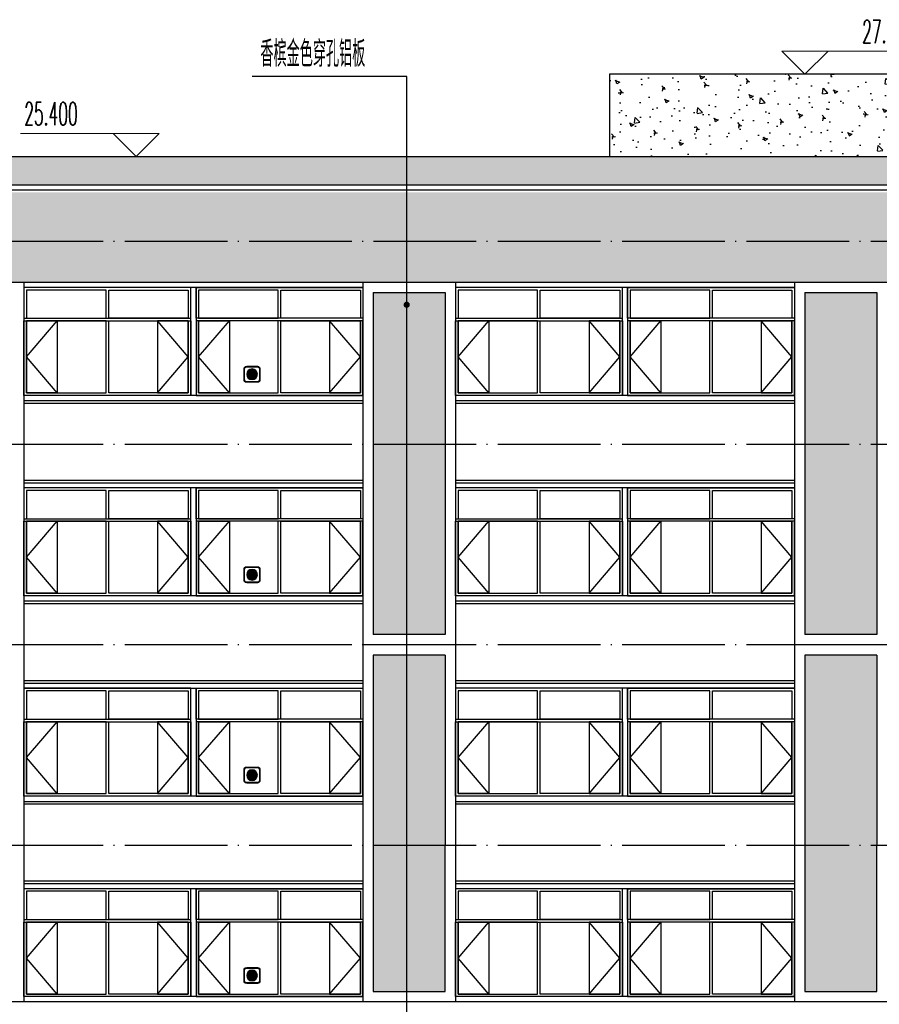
# Model space of a CAD drawing. Extents: x 1779708 to 7299578, y -1121471 to 88434.
# Tile 515 of 656: x 5139666 to 5156398, y -996658 to -977497. Entities that reach past the tile are written whole.
import ezdxf

# ---------------------------------------------------------------- set-up
doc = ezdxf.new("R2010")
doc.units = 0
doc.header["$LTSCALE"] = 1000
doc.header["$MEASUREMENT"] = 0
doc.linetypes.add('DOTE', pattern=[2.42, 2, -0.2, 0.02, -0.2])
doc.layers.get('0').update_dxf_attribs({"linetype": 'CONTINUOUS'})
doc.layers.add('DIM_ELEV', color=3, linetype='CONTINUOUS', lineweight=13)
for name, color, linetype in [('DIM_LEAD', 3, 'CONTINUOUS'), ('DOTE', 1, 'DOTE'), ('PUB_TEXT', 7, 'CONTINUOUS'), ('WINDOW', 2, 'CONTINUOUS'), ('建筑', 31, 'CONTINUOUS'), ('立面中线', 140, 'CONTINUOUS'), ('立面填充图例白', 7, 'CONTINUOUS'), ('立面粗线', 30, 'CONTINUOUS'), ('立面细线', 114, 'CONTINUOUS')]:
    doc.layers.add(name, color=color, linetype=linetype)
doc.styles.add('_TCH_DIM', font='SIMPLEX.shx', dxfattribs={"width": 0.7, "bigfont": 'GBCBIG.shx'})
pattern_1 = [(130, (10336495.1, -59205), (-819.83101, -71.725885), [85.725, -942.975]), (185, (10336495.1, -59205), (158.59272, 859.75489), [68.58, -754.38]), (79.549, (10336426.76, -59211), (-661.24126, 788.0251), [72.855, -801.405]), (133.8158, (10336495.1, -58976.4), (-1219.85568, -189.19048), [128.5875, -1414.4625]), (83.3644, (10336393.4, -58992.2), (-1068.31906, 1113.415), [109.2825, -1202.1075]), (188.816, (10336495.1, -58976.4), (-1068.32073, 1113.41303), [102.87, -1131.57]), (159, (10336380.8, -59033.6), (-682.26696, -460.19483), [85.725, -942.975]), (214, (10336380.8, -59033.6), (-278.10913, 828.84585), [68.58, -754.38]), (108.5486, (10336323.9, -59071.9), (-960.37421, 368.65286), [72.855, -801.405]), (142.5, (10336495.08, -59205.02), (-13.898715, 380.497675), [0, -745.236, 0, -765.81, 0, -757.2375]), (172.5, (10336495.08, -59205), (-300.68848, 450.812587), [0, -436.626, 0, -728.091, 0, -288.6075]), (212.5, (10336749.97, -59205.02), (-610.157678, -25.779348), [0, -285.75, 0, -891.54, 0, -1183.005]), (222.5, (10336864.27, -59205), (-666.581316, 114.41921), [0, -371.475, 0, -592.074, 0, -840.105])]

# ---------------------------------------------------------------- blocks, each defined once
blk = doc.blocks.new('b112')
at = {"layer": '建筑'}
h = blk.add_hatch(color=1, dxfattribs=at)
h.dxf.hatch_style = 1
edge = h.paths.add_edge_path()
edge.add_arc((2930760, 155416), 100, 0, 360)
for points in [[(2930660, 155266), (2930860, 155266, 0.414214), (2930910, 155316), (2930910, 155516, 0.414214), (2930860, 155566), (2930660, 155566, 0.414214), (2930610, 155516), (2930610, 155316, 0.414214)], [(2930660, 155276), (2930860, 155276, 0.414214), (2930900, 155316), (2930900, 155516, 0.414214), (2930860, 155556), (2930660, 155556, 0.414214), (2930620, 155516), (2930620, 155316, 0.414214)]]:
    blk.add_lwpolyline(points, format="xyb", close=True, dxfattribs=at)
at = {"layer": '建筑', "color": 1}
blk.add_circle((2930760, 155416), 100, dxfattribs=at)

msp = doc.modelspace()

# ---------------------------------------------------------------- hatches: boundary and pattern name
at = {"layer": '立面填充图例白'}
h = msp.add_hatch(dxfattribs=at)
h.set_pattern_fill('AR-CONC', color=0, scale=450, style=0)
h.set_pattern_definition(pattern_1)
h.paths.add_polyline_path([(5131147.5, -980158.3), (5164047.5, -980158.3), (5164047.5, -980708.3), (5131147.5, -980708.3)])
h = msp.add_hatch(dxfattribs=at)
h.set_pattern_fill('AR-CONC', color=0, scale=450, style=0)
h.set_pattern_definition(pattern_1)
h.paths.add_polyline_path([(5129847.5, -980858.3), (5168247.5, -980858.3), (5172447.5, -980858.3), (5172447.5, -982608.3), (5129847.5, -982608.3)])
at = {"layer": '立面细线'}
h = msp.add_hatch(dxfattribs=at)
h.set_pattern_fill('AR-CONC', color=256, scale=450, style=0)
h.set_pattern_definition(pattern_1)
h.paths.add_polyline_path([(5151147.5, -978558.3), (5158277.5, -978558.3), (5158277.5, -980158.3), (5151147.5, -980158.3)])
h = msp.add_hatch(dxfattribs=at)
h.set_pattern_fill('圆形花纹', color=256, scale=100, style=0)
h.set_pattern_definition([(180, (10499215.57, -59130.02), (-300, 150), [12, -288]), (90, (10499284.57, -59061.02), (150, 300), [12, -288]), (135, (10499266.57, -59007.02), (-2e-14, 299.9999995), [12.727922, -411.53614]), (135, (10499161.57, -59112.02), (-2e-14, 299.9999995), [12.727922, -411.53614]), (45, (10499257.57, -59112.02), (299.9999995, 2e-14), [12.727922, -411.53614]), (45, (10499152.57, -59007.02), (299.9999995, 2e-14), [12.727922, -411.53614]), (143.1301023, (10499257.57, -58998.02), (-300, 300), [15, -1485]), (143.1301023, (10499173.57, -59121.02), (-300, 300), [15, -1485]), (126.8698976, (10499152.57, -59103.02), (300, -300), [15, -1485]), (126.8698976, (10499275.57, -59019.02), (300, -300), [15, -1485]), (53.1301023, (10499266.57, -59103.02), (300, 300), [15, -1485]), (53.1301023, (10499143.57, -59019.02), (300, 300), [15, -1485]), (36.8698977, (10499161.57, -58998.02), (300, 300), [15, -1485]), (36.8698977, (10499245.57, -59121.02), (300, 300), [15, -1485]), (168.6900675, (10499203.57, -59130.02), (-299.9999992, 4e-07), [15.297058, -1514.4087]), (168.6900675, (10499230.57, -58983.02), (-299.9999992, 4e-07), [15.297058, -1514.4087]), (101.3099325, (10499284.57, -59049.02), (-4e-07, 299.9999992), [15.297058, -1514.4087]), (101.3099325, (10499137.57, -59076.02), (-4e-07, 299.9999992), [15.297058, -1514.4087]), (78.6900675, (10499134.57, -59049.02), (2e-08, -299.99999724), [15.297058, -1514.4087]), (78.6900675, (10499281.57, -59076.02), (2e-08, -299.99999724), [15.297058, -1514.4087]), (11.3099325, (10499215.57, -59130.02), (299.9999992, 4e-07), [15.297058, -1514.4087]), (11.3099325, (10499188.57, -58983.02), (299.9999992, 4e-07), [15.297058, -1514.4087]), (158.1985905, (10499245.57, -58989.02), (-599.9999998, 299.99999935), [16.155494, -1599.3939]), (158.1985905, (10499188.57, -59127.02), (-599.9999998, 299.99999935), [16.155494, -1599.3939]), (111.8014095, (10499281.57, -59034.02), (299.99999675, -599.9999933), [16.155494, -1599.3939]), (111.8014095, (10499143.57, -59091.02), (299.99999675, -599.9999933), [16.155494, -1599.3939]), (68.1985905, (10499275.57, -59091.02), (299.99999935, 599.9999998), [16.155494, -1599.3939]), (68.1985905, (10499137.57, -59034.02), (299.99999935, 599.9999998), [16.155494, -1599.3939]), (21.8014095, (10499230.57, -59127.02), (600.00000017, 299.9999984), [16.155494, -1599.3939]), (21.8014095, (10499173.57, -58989.02), (600.00000017, 299.9999984), [16.155494, -1599.3939])])
h.paths.add_polyline_path([(5146547.5, -989458.3), (5147947.5, -989458.3), (5147947.5, -982808.3), (5146547.5, -982808.3)])
h.paths.add_polyline_path([(5146547.5, -996406.1), (5147947.5, -996406.1), (5147947.5, -989860.6), (5146547.5, -989860.6)])
h = msp.add_hatch(dxfattribs=at)
h.set_pattern_fill('圆形花纹', color=256, scale=100, style=0)
h.set_pattern_definition([(180, (10507615.57, -59130.02), (-300, 150), [12, -288]), (90, (10507684.57, -59061.02), (150, 300), [12, -288]), (135, (10507666.57, -59007.02), (-2e-14, 299.9999995), [12.727922, -411.53614]), (135, (10507561.57, -59112.02), (-2e-14, 299.9999995), [12.727922, -411.53614]), (45, (10507657.57, -59112.02), (299.9999995, 2e-14), [12.727922, -411.53614]), (45, (10507552.57, -59007.02), (299.9999995, 2e-14), [12.727922, -411.53614]), (143.1301023, (10507657.57, -58998.02), (-300, 300), [15, -1485]), (143.1301023, (10507573.57, -59121.02), (-300, 300), [15, -1485]), (126.8698976, (10507552.57, -59103.02), (300, -300), [15, -1485]), (126.8698976, (10507675.57, -59019.02), (300, -300), [15, -1485]), (53.1301023, (10507666.57, -59103.02), (300, 300), [15, -1485]), (53.1301023, (10507543.57, -59019.02), (300, 300), [15, -1485]), (36.8698977, (10507561.57, -58998.02), (300, 300), [15, -1485]), (36.8698977, (10507645.57, -59121.02), (300, 300), [15, -1485]), (168.6900675, (10507603.57, -59130.02), (-299.9999992, 4e-07), [15.297058, -1514.4087]), (168.6900675, (10507630.57, -58983.02), (-299.9999992, 4e-07), [15.297058, -1514.4087]), (101.3099325, (10507684.57, -59049.02), (-4e-07, 299.9999992), [15.297058, -1514.4087]), (101.3099325, (10507537.57, -59076.02), (-4e-07, 299.9999992), [15.297058, -1514.4087]), (78.6900675, (10507534.57, -59049.02), (2e-08, -299.99999724), [15.297058, -1514.4087]), (78.6900675, (10507681.57, -59076.02), (2e-08, -299.99999724), [15.297058, -1514.4087]), (11.3099325, (10507615.57, -59130.02), (299.9999992, 4e-07), [15.297058, -1514.4087]), (11.3099325, (10507588.57, -58983.02), (299.9999992, 4e-07), [15.297058, -1514.4087]), (158.1985905, (10507645.57, -58989.02), (-599.9999998, 299.99999935), [16.155494, -1599.3939]), (158.1985905, (10507588.57, -59127.02), (-599.9999998, 299.99999935), [16.155494, -1599.3939]), (111.8014095, (10507681.57, -59034.02), (299.99999675, -599.9999933), [16.155494, -1599.3939]), (111.8014095, (10507543.57, -59091.02), (299.99999675, -599.9999933), [16.155494, -1599.3939]), (68.1985905, (10507675.57, -59091.02), (299.99999935, 599.9999998), [16.155494, -1599.3939]), (68.1985905, (10507537.57, -59034.02), (299.99999935, 599.9999998), [16.155494, -1599.3939]), (21.8014095, (10507630.57, -59127.02), (600.00000017, 299.9999984), [16.155494, -1599.3939]), (21.8014095, (10507573.57, -58989.02), (600.00000017, 299.9999984), [16.155494, -1599.3939])])
h.paths.add_polyline_path([(5154947.5, -989458.3), (5156347.5, -989458.3), (5156347.5, -982808.3), (5154947.5, -982808.3)])
h.paths.add_polyline_path([(5154947.5, -996406.1), (5156347.5, -996406.1), (5156347.5, -989860.6), (5154947.5, -989860.6)])

# ---------------------------------------------------------------- linework, layer by layer
at = {"layer": 'DIM_ELEV'}
for p, q in [((5154950.8, -978558.3), (5154500.8, -978108.3)), ((5154500.8, -978108.3), (5157200.8, -978108.3)), ((5154950.8, -978558.3), (5155400.8, -978108.3)), ((5152475.8, -978558.3), (5155400.8, -978558.3)), ((5142383.5, -979708.3), (5139683.5, -979708.3)), ((5141933.5, -980158.3), (5141483.5, -979708.3)), ((5141933.5, -980158.3), (5142383.5, -979708.3)), ((5144408.5, -980158.3), (5141483.5, -980158.3))]:
    msp.add_line(p, q, dxfattribs=at)
at = {"layer": 'DIM_LEAD'}
for p, q in [((5147198.7, -978604.8), (5144193, -978604.8)), ((5147198.7, -983044.8), (5147198.7, -978604.8)), ((5147198.7, -1003706.6), (5147198.7, -978604.8))]:
    msp.add_line(p, q, dxfattribs=at)
at = {"layer": 'DIM_LEAD', "const_width": 60}
msp.add_lwpolyline([(5147198.7, -983074.8, 1), (5147198.7, -983014.8, 1)], format="xyb", close=True, dxfattribs=at)
at = {"layer": 'DOTE'}
for p, q in [((5122351, -981808.3), (5214144.1, -981808.3)), ((5122351, -985758.3), (5214144.1, -985758.3)), ((5122351, -989658.3), (5214144.1, -989658.3)), ((5122351, -993558.3), (5214144.1, -993558.3))]:
    msp.add_line(p, q, dxfattribs=at)
at = {"layer": 'WINDOW'}
for points in [[(5139797.5, -983308.3), (5141347.5, -983308.3), (5141347.5, -982758.3), (5139797.5, -982758.3)], [(5142947.5, -983308.3), (5141397.5, -983308.3), (5141397.5, -982758.3), (5142947.5, -982758.3)], [(5143147.5, -983308.3), (5144697.5, -983308.3), (5144697.5, -982758.3), (5143147.5, -982758.3)], [(5146297.5, -983308.3), (5144747.5, -983308.3), (5144747.5, -982758.3), (5146297.5, -982758.3)], [(5148197.5, -983308.3), (5149747.5, -983308.3), (5149747.5, -982758.3), (5148197.5, -982758.3)], [(5151347.5, -983308.3), (5149797.5, -983308.3), (5149797.5, -982758.3), (5151347.5, -982758.3)], [(5151547.5, -983308.3), (5153097.5, -983308.3), (5153097.5, -982758.3), (5151547.5, -982758.3)], [(5154697.5, -983308.3), (5153147.5, -983308.3), (5153147.5, -982758.3), (5154697.5, -982758.3)], [(5139797.5, -984758.3), (5141347.5, -984758.3), (5141347.5, -983358.3), (5139797.5, -983358.3)], [(5142947.5, -984758.3), (5141397.5, -984758.3), (5141397.5, -983358.3), (5142947.5, -983358.3)], [(5143147.5, -984758.3), (5144697.5, -984758.3), (5144697.5, -983358.3), (5143147.5, -983358.3)], [(5146297.5, -984758.3), (5144747.5, -984758.3), (5144747.5, -983358.3), (5146297.5, -983358.3)], [(5148197.5, -984758.3), (5149747.5, -984758.3), (5149747.5, -983358.3), (5148197.5, -983358.3)], [(5151347.5, -984758.3), (5149797.5, -984758.3), (5149797.5, -983358.3), (5151347.5, -983358.3)], [(5151547.5, -984758.3), (5153097.5, -984758.3), (5153097.5, -983358.3), (5151547.5, -983358.3)], [(5154697.5, -984758.3), (5153147.5, -984758.3), (5153147.5, -983358.3), (5154697.5, -983358.3)], [(5139797.5, -987208.3), (5141347.5, -987208.3), (5141347.5, -986658.3), (5139797.5, -986658.3)], [(5142947.5, -987208.3), (5141397.5, -987208.3), (5141397.5, -986658.3), (5142947.5, -986658.3)], [(5143147.5, -987208.3), (5144697.5, -987208.3), (5144697.5, -986658.3), (5143147.5, -986658.3)], [(5146297.5, -987208.3), (5144747.5, -987208.3), (5144747.5, -986658.3), (5146297.5, -986658.3)], [(5148197.5, -987208.3), (5149747.5, -987208.3), (5149747.5, -986658.3), (5148197.5, -986658.3)], [(5151347.5, -987208.3), (5149797.5, -987208.3), (5149797.5, -986658.3), (5151347.5, -986658.3)], [(5151547.5, -987208.3), (5153097.5, -987208.3), (5153097.5, -986658.3), (5151547.5, -986658.3)], [(5154697.5, -987208.3), (5153147.5, -987208.3), (5153147.5, -986658.3), (5154697.5, -986658.3)], [(5139797.5, -988658.3), (5141347.5, -988658.3), (5141347.5, -987258.3), (5139797.5, -987258.3)], [(5142947.5, -988658.3), (5141397.5, -988658.3), (5141397.5, -987258.3), (5142947.5, -987258.3)], [(5143147.5, -988658.3), (5144697.5, -988658.3), (5144697.5, -987258.3), (5143147.5, -987258.3)], [(5146297.5, -988658.3), (5144747.5, -988658.3), (5144747.5, -987258.3), (5146297.5, -987258.3)], [(5148197.5, -988658.3), (5149747.5, -988658.3), (5149747.5, -987258.3), (5148197.5, -987258.3)], [(5151347.5, -988658.3), (5149797.5, -988658.3), (5149797.5, -987258.3), (5151347.5, -987258.3)], [(5151547.5, -988658.3), (5153097.5, -988658.3), (5153097.5, -987258.3), (5151547.5, -987258.3)], [(5154697.5, -988658.3), (5153147.5, -988658.3), (5153147.5, -987258.3), (5154697.5, -987258.3)], [(5139797.5, -991108.3), (5141347.5, -991108.3), (5141347.5, -990558.3), (5139797.5, -990558.3)], [(5142947.5, -991108.3), (5141397.5, -991108.3), (5141397.5, -990558.3), (5142947.5, -990558.3)], [(5143147.5, -991108.3), (5144697.5, -991108.3), (5144697.5, -990558.3), (5143147.5, -990558.3)], [(5146297.5, -991108.3), (5144747.5, -991108.3), (5144747.5, -990558.3), (5146297.5, -990558.3)], [(5148197.5, -991108.3), (5149747.5, -991108.3), (5149747.5, -990558.3), (5148197.5, -990558.3)], [(5151347.5, -991108.3), (5149797.5, -991108.3), (5149797.5, -990558.3), (5151347.5, -990558.3)], [(5151547.5, -991108.3), (5153097.5, -991108.3), (5153097.5, -990558.3), (5151547.5, -990558.3)], [(5154697.5, -991108.3), (5153147.5, -991108.3), (5153147.5, -990558.3), (5154697.5, -990558.3)], [(5139797.5, -992558.3), (5141347.5, -992558.3), (5141347.5, -991158.3), (5139797.5, -991158.3)], [(5142947.5, -992558.3), (5141397.5, -992558.3), (5141397.5, -991158.3), (5142947.5, -991158.3)], [(5143147.5, -992558.3), (5144697.5, -992558.3), (5144697.5, -991158.3), (5143147.5, -991158.3)], [(5146297.5, -992558.3), (5144747.5, -992558.3), (5144747.5, -991158.3), (5146297.5, -991158.3)], [(5148197.5, -992558.3), (5149747.5, -992558.3), (5149747.5, -991158.3), (5148197.5, -991158.3)], [(5151347.5, -992558.3), (5149797.5, -992558.3), (5149797.5, -991158.3), (5151347.5, -991158.3)], [(5151547.5, -992558.3), (5153097.5, -992558.3), (5153097.5, -991158.3), (5151547.5, -991158.3)], [(5154697.5, -992558.3), (5153147.5, -992558.3), (5153147.5, -991158.3), (5154697.5, -991158.3)], [(5139797.5, -995008.3), (5141347.5, -995008.3), (5141347.5, -994458.3), (5139797.5, -994458.3)], [(5142947.5, -995008.3), (5141397.5, -995008.3), (5141397.5, -994458.3), (5142947.5, -994458.3)], [(5143147.5, -995008.3), (5144697.5, -995008.3), (5144697.5, -994458.3), (5143147.5, -994458.3)], [(5146297.5, -995008.3), (5144747.5, -995008.3), (5144747.5, -994458.3), (5146297.5, -994458.3)], [(5148197.5, -995008.3), (5149747.5, -995008.3), (5149747.5, -994458.3), (5148197.5, -994458.3)], [(5151347.5, -995008.3), (5149797.5, -995008.3), (5149797.5, -994458.3), (5151347.5, -994458.3)], [(5151547.5, -995008.3), (5153097.5, -995008.3), (5153097.5, -994458.3), (5151547.5, -994458.3)], [(5154697.5, -995008.3), (5153147.5, -995008.3), (5153147.5, -994458.3), (5154697.5, -994458.3)], [(5139797.5, -996458.3), (5141347.5, -996458.3), (5141347.5, -995058.3), (5139797.5, -995058.3)], [(5142947.5, -996458.3), (5141397.5, -996458.3), (5141397.5, -995058.3), (5142947.5, -995058.3)], [(5143147.5, -996458.3), (5144697.5, -996458.3), (5144697.5, -995058.3), (5143147.5, -995058.3)], [(5146297.5, -996458.3), (5144747.5, -996458.3), (5144747.5, -995058.3), (5146297.5, -995058.3)], [(5148197.5, -996458.3), (5149747.5, -996458.3), (5149747.5, -995058.3), (5148197.5, -995058.3)], [(5151347.5, -996458.3), (5149797.5, -996458.3), (5149797.5, -995058.3), (5151347.5, -995058.3)], [(5151547.5, -996458.3), (5153097.5, -996458.3), (5153097.5, -995058.3), (5151547.5, -995058.3)], [(5154697.5, -996458.3), (5153147.5, -996458.3), (5153147.5, -995058.3), (5154697.5, -995058.3)]]:
    msp.add_lwpolyline(points, close=True, dxfattribs=at)
at = {"layer": '立面中线'}
for points in [[(5131147.5, -980158.3), (5164047.5, -980158.3)], [(5146347.5, -982708.3), (5139747.5, -982708.3)], [(5142997.5, -984808.3), (5142997.5, -982708.3)], [(5143097.5, -982708.3), (5143097.5, -984808.3)], [(5154747.5, -982708.3), (5148147.5, -982708.3)], [(5151397.5, -984808.3), (5151397.5, -982708.3)], [(5151497.5, -982708.3), (5151497.5, -984808.3)], [(5146347.5, -984808.3), (5139747.5, -984808.3)], [(5139747.5, -984908.3), (5146347.5, -984908.3)], [(5154747.5, -984808.3), (5148147.5, -984808.3)], [(5148147.5, -984908.3), (5154747.5, -984908.3)], [(5139747.5, -984958.3), (5146347.5, -984958.3)], [(5148147.5, -984958.3), (5154747.5, -984958.3)], [(5139747.5, -986458.3), (5146347.5, -986458.3)], [(5139747.5, -986508.3), (5146347.5, -986508.3)], [(5146347.5, -986608.3), (5139747.5, -986608.3)], [(5142997.5, -988708.3), (5142997.5, -986608.3)], [(5143097.5, -986608.3), (5143097.5, -988708.3)], [(5148147.5, -986458.3), (5154747.5, -986458.3)], [(5148147.5, -986508.3), (5154747.5, -986508.3)], [(5154747.5, -986608.3), (5148147.5, -986608.3)], [(5151397.5, -988708.3), (5151397.5, -986608.3)], [(5151497.5, -986608.3), (5151497.5, -988708.3)], [(5146347.5, -988708.3), (5139747.5, -988708.3)], [(5154747.5, -988708.3), (5148147.5, -988708.3)], [(5139747.5, -988808.3), (5146347.5, -988808.3)], [(5139747.5, -988858.3), (5146347.5, -988858.3)], [(5148147.5, -988808.3), (5154747.5, -988808.3)], [(5148147.5, -988858.3), (5154747.5, -988858.3)], [(5139747.5, -990358.3), (5146347.5, -990358.3)], [(5139747.5, -990408.3), (5146347.5, -990408.3)], [(5148147.5, -990358.3), (5154747.5, -990358.3)], [(5148147.5, -990408.3), (5154747.5, -990408.3)], [(5139747.5, -990508.3), (5146347.5, -990508.3)], [(5142997.5, -992608.3), (5142997.5, -990508.3)], [(5143097.5, -990508.3), (5143097.5, -992608.3)], [(5154747.5, -990508.3), (5148147.5, -990508.3)], [(5151397.5, -992608.3), (5151397.5, -990508.3)], [(5151497.5, -990508.3), (5151497.5, -992608.3)], [(5146347.5, -992608.3), (5139747.5, -992608.3)], [(5139747.5, -992708.3), (5146347.5, -992708.3)], [(5139747.5, -992758.3), (5146347.5, -992758.3)], [(5154747.5, -992608.3), (5148147.5, -992608.3)], [(5148147.5, -992708.3), (5154747.5, -992708.3)], [(5148147.5, -992758.3), (5154747.5, -992758.3)], [(5139747.5, -994258.3), (5146347.5, -994258.3)], [(5148147.5, -994258.3), (5154747.5, -994258.3)], [(5139747.5, -994308.3), (5146347.5, -994308.3)], [(5146347.5, -994408.3), (5139747.5, -994408.3)], [(5142997.5, -996508.3), (5142997.5, -994408.3)], [(5143097.5, -994408.3), (5143097.5, -996508.3)], [(5148147.5, -994308.3), (5154747.5, -994308.3)], [(5154747.5, -994408.3), (5148147.5, -994408.3)], [(5151397.5, -996508.3), (5151397.5, -994408.3)], [(5151497.5, -994408.3), (5151497.5, -996508.3)], [(5146347.5, -996508.3), (5139747.5, -996508.3)], [(5154747.5, -996508.3), (5148147.5, -996508.3)]]:
    msp.add_lwpolyline(points, dxfattribs=at)
for points in [[(5139747.5, -983308.3), (5142997.5, -983308.3), (5142997.5, -982708.3), (5139747.5, -982708.3)], [(5143097.5, -982708.3), (5146347.5, -982708.3), (5146347.5, -983308.3), (5143097.5, -983308.3)], [(5148147.5, -983308.3), (5151397.5, -983308.3), (5151397.5, -982708.3), (5148147.5, -982708.3)], [(5151497.5, -982708.3), (5154747.5, -982708.3), (5154747.5, -983308.3), (5151497.5, -983308.3)], [(5139747.5, -983358.3), (5142997.5, -983358.3), (5142997.5, -984808.3), (5139747.5, -984808.3)], [(5143097.5, -984808.3), (5146347.5, -984808.3), (5146347.5, -983358.3), (5143097.5, -983358.3)], [(5148147.5, -983358.3), (5151397.5, -983358.3), (5151397.5, -984808.3), (5148147.5, -984808.3)], [(5151497.5, -984808.3), (5154747.5, -984808.3), (5154747.5, -983358.3), (5151497.5, -983358.3)], [(5139747.5, -987208.3), (5142997.5, -987208.3), (5142997.5, -986608.3), (5139747.5, -986608.3)], [(5143097.5, -986608.3), (5146347.5, -986608.3), (5146347.5, -987208.3), (5143097.5, -987208.3)], [(5148147.5, -987208.3), (5151397.5, -987208.3), (5151397.5, -986608.3), (5148147.5, -986608.3)], [(5151497.5, -986608.3), (5154747.5, -986608.3), (5154747.5, -987208.3), (5151497.5, -987208.3)], [(5139747.5, -987258.3), (5142997.5, -987258.3), (5142997.5, -988708.3), (5139747.5, -988708.3)], [(5143097.5, -988708.3), (5146347.5, -988708.3), (5146347.5, -987258.3), (5143097.5, -987258.3)], [(5148147.5, -987258.3), (5151397.5, -987258.3), (5151397.5, -988708.3), (5148147.5, -988708.3)], [(5151497.5, -988708.3), (5154747.5, -988708.3), (5154747.5, -987258.3), (5151497.5, -987258.3)], [(5139747.5, -991108.3), (5142997.5, -991108.3), (5142997.5, -990508.3), (5139747.5, -990508.3)], [(5143097.5, -990508.3), (5146347.5, -990508.3), (5146347.5, -991108.3), (5143097.5, -991108.3)], [(5148147.5, -991108.3), (5151397.5, -991108.3), (5151397.5, -990508.3), (5148147.5, -990508.3)], [(5151497.5, -990508.3), (5154747.5, -990508.3), (5154747.5, -991108.3), (5151497.5, -991108.3)], [(5139747.5, -991158.3), (5142997.5, -991158.3), (5142997.5, -992608.3), (5139747.5, -992608.3)], [(5143097.5, -992608.3), (5146347.5, -992608.3), (5146347.5, -991158.3), (5143097.5, -991158.3)], [(5148147.5, -991158.3), (5151397.5, -991158.3), (5151397.5, -992608.3), (5148147.5, -992608.3)], [(5151497.5, -992608.3), (5154747.5, -992608.3), (5154747.5, -991158.3), (5151497.5, -991158.3)], [(5139747.5, -995008.3), (5142997.5, -995008.3), (5142997.5, -994408.3), (5139747.5, -994408.3)], [(5143097.5, -994408.3), (5146347.5, -994408.3), (5146347.5, -995008.3), (5143097.5, -995008.3)], [(5148147.5, -995008.3), (5151397.5, -995008.3), (5151397.5, -994408.3), (5148147.5, -994408.3)], [(5151497.5, -994408.3), (5154747.5, -994408.3), (5154747.5, -995008.3), (5151497.5, -995008.3)], [(5139747.5, -995058.3), (5142997.5, -995058.3), (5142997.5, -996508.3), (5139747.5, -996508.3)], [(5143097.5, -996508.3), (5146347.5, -996508.3), (5146347.5, -995058.3), (5143097.5, -995058.3)], [(5148147.5, -995058.3), (5151397.5, -995058.3), (5151397.5, -996508.3), (5148147.5, -996508.3)], [(5151497.5, -996508.3), (5154747.5, -996508.3), (5154747.5, -995058.3), (5151497.5, -995058.3)]]:
    msp.add_lwpolyline(points, close=True, dxfattribs=at)
at = {"layer": '立面粗线'}
for points in [[(5129747.5, -980708.3), (5168247.5, -980708.3)], [(5129747.5, -980808.3), (5168247.5, -980808.3)], [(5168247.5, -982608.3), (5129847.5, -982608.3)], [(5139747.5, -982608.3), (5139747.5, -985758.3)], [(5146347.5, -982608.3), (5146347.5, -985758.3)], [(5148147.5, -982608.3), (5148147.5, -985758.3)], [(5154747.5, -982608.3), (5154747.5, -985758.3)], [(5146547.5, -982808.3), (5146547.5, -985758.3)], [(5146547.5, -982808.3), (5147947.5, -982808.3)], [(5147947.5, -982808.3), (5147947.5, -985758.3)], [(5154947.5, -982808.3), (5154947.5, -985758.3)], [(5154947.5, -982808.3), (5156347.5, -982808.3)], [(5156347.5, -982808.3), (5156347.5, -985758.3)], [(5139747.5, -985758.3), (5139747.5, -989658.3)], [(5146347.5, -985758.3), (5146347.5, -989658.3)], [(5146547.5, -985758.3), (5146547.5, -989458.3)], [(5147947.5, -985758.3), (5147947.5, -989458.3)], [(5148147.5, -985758.3), (5148147.5, -989658.3)], [(5154747.5, -985758.3), (5154747.5, -989658.3)], [(5154947.5, -985758.3), (5154947.5, -989458.3)], [(5156347.5, -985758.3), (5156347.5, -989458.3)], [(5147947.5, -989458.3), (5146547.5, -989458.3)], [(5156347.5, -989458.3), (5154947.5, -989458.3)], [(5137947.5, -989658.3), (5139747.5, -989658.3)], [(5139747.5, -989658.3), (5139747.5, -993558.3)], [(5146347.5, -989658.3), (5146347.5, -993558.3)], [(5146347.5, -989658.3), (5148147.5, -989658.3)], [(5148147.5, -989658.3), (5148147.5, -993558.3)], [(5154747.5, -989658.3), (5154747.5, -993558.3)], [(5154747.5, -989658.3), (5156547.5, -989658.3)], [(5146547.5, -989860.6), (5146547.5, -993558.3)], [(5147947.5, -989860.6), (5146547.5, -989860.6)], [(5147947.5, -989860.6), (5147947.5, -993558.3)], [(5154947.5, -989860.6), (5154947.5, -993558.3)], [(5156347.5, -989860.6), (5154947.5, -989860.6)], [(5156347.5, -989860.6), (5156347.5, -993558.3)], [(5139747.5, -993558.3), (5139747.5, -996608.3)], [(5146347.5, -993558.3), (5146347.5, -996608.3)], [(5146547.5, -993558.3), (5146547.5, -996406.1), (5147947.5, -996406.1), (5147947.5, -993558.3)], [(5148147.5, -993558.3), (5148147.5, -996608.3)], [(5154747.5, -993558.3), (5154747.5, -996608.3)], [(5154947.5, -993558.3), (5154947.5, -996406.1), (5156347.5, -996406.1), (5156347.5, -993558.3)], [(5164947.5, -996608.3), (5129747.5, -996608.3)]]:
    msp.add_lwpolyline(points, dxfattribs=at)
at = {"layer": '立面细线'}
for points in [[(5158277.5, -980158.3), (5158277.5, -978558.3), (5151147.5, -978558.3), (5151147.5, -980158.3)], [(5140397.5, -984758.3), (5139797.5, -984758.3), (5139797.5, -983358.3), (5140397.5, -983358.3), (5140397.5, -984758.3), (5139797.5, -984058.3), (5140397.5, -983358.3)], [(5142347.5, -984758.3), (5142947.5, -984758.3), (5142947.5, -983358.3), (5142347.5, -983358.3), (5142347.5, -984758.3), (5142947.5, -984058.3), (5142347.5, -983358.3)], [(5143747.5, -984758.3), (5143147.5, -984758.3), (5143147.5, -983358.3), (5143747.5, -983358.3), (5143747.5, -984758.3), (5143147.5, -984058.3), (5143747.5, -983358.3)], [(5145697.5, -984758.3), (5146297.5, -984758.3), (5146297.5, -983358.3), (5145697.5, -983358.3), (5145697.5, -984758.3), (5146297.5, -984058.3), (5145697.5, -983358.3)], [(5148797.5, -984758.3), (5148197.5, -984758.3), (5148197.5, -983358.3), (5148797.5, -983358.3), (5148797.5, -984758.3), (5148197.5, -984058.3), (5148797.5, -983358.3)], [(5150747.5, -984758.3), (5151347.5, -984758.3), (5151347.5, -983358.3), (5150747.5, -983358.3), (5150747.5, -984758.3), (5151347.5, -984058.3), (5150747.5, -983358.3)], [(5152147.5, -984758.3), (5151547.5, -984758.3), (5151547.5, -983358.3), (5152147.5, -983358.3), (5152147.5, -984758.3), (5151547.5, -984058.3), (5152147.5, -983358.3)], [(5154097.5, -984758.3), (5154697.5, -984758.3), (5154697.5, -983358.3), (5154097.5, -983358.3), (5154097.5, -984758.3), (5154697.5, -984058.3), (5154097.5, -983358.3)], [(5140397.5, -988658.3), (5139797.5, -988658.3), (5139797.5, -987258.3), (5140397.5, -987258.3), (5140397.5, -988658.3), (5139797.5, -987958.3), (5140397.5, -987258.3)], [(5142347.5, -988658.3), (5142947.5, -988658.3), (5142947.5, -987258.3), (5142347.5, -987258.3), (5142347.5, -988658.3), (5142947.5, -987958.3), (5142347.5, -987258.3)], [(5143747.5, -988658.3), (5143147.5, -988658.3), (5143147.5, -987258.3), (5143747.5, -987258.3), (5143747.5, -988658.3), (5143147.5, -987958.3), (5143747.5, -987258.3)], [(5145697.5, -988658.3), (5146297.5, -988658.3), (5146297.5, -987258.3), (5145697.5, -987258.3), (5145697.5, -988658.3), (5146297.5, -987958.3), (5145697.5, -987258.3)], [(5148797.5, -988658.3), (5148197.5, -988658.3), (5148197.5, -987258.3), (5148797.5, -987258.3), (5148797.5, -988658.3), (5148197.5, -987958.3), (5148797.5, -987258.3)], [(5150747.5, -988658.3), (5151347.5, -988658.3), (5151347.5, -987258.3), (5150747.5, -987258.3), (5150747.5, -988658.3), (5151347.5, -987958.3), (5150747.5, -987258.3)], [(5152147.5, -988658.3), (5151547.5, -988658.3), (5151547.5, -987258.3), (5152147.5, -987258.3), (5152147.5, -988658.3), (5151547.5, -987958.3), (5152147.5, -987258.3)], [(5154097.5, -988658.3), (5154697.5, -988658.3), (5154697.5, -987258.3), (5154097.5, -987258.3), (5154097.5, -988658.3), (5154697.5, -987958.3), (5154097.5, -987258.3)], [(5140397.5, -992558.3), (5139797.5, -992558.3), (5139797.5, -991158.3), (5140397.5, -991158.3), (5140397.5, -992558.3), (5139797.5, -991858.3), (5140397.5, -991158.3)], [(5142347.5, -992558.3), (5142947.5, -992558.3), (5142947.5, -991158.3), (5142347.5, -991158.3), (5142347.5, -992558.3), (5142947.5, -991858.3), (5142347.5, -991158.3)], [(5143747.5, -992558.3), (5143147.5, -992558.3), (5143147.5, -991158.3), (5143747.5, -991158.3), (5143747.5, -992558.3), (5143147.5, -991858.3), (5143747.5, -991158.3)], [(5145697.5, -992558.3), (5146297.5, -992558.3), (5146297.5, -991158.3), (5145697.5, -991158.3), (5145697.5, -992558.3), (5146297.5, -991858.3), (5145697.5, -991158.3)], [(5148797.5, -992558.3), (5148197.5, -992558.3), (5148197.5, -991158.3), (5148797.5, -991158.3), (5148797.5, -992558.3), (5148197.5, -991858.3), (5148797.5, -991158.3)], [(5150747.5, -992558.3), (5151347.5, -992558.3), (5151347.5, -991158.3), (5150747.5, -991158.3), (5150747.5, -992558.3), (5151347.5, -991858.3), (5150747.5, -991158.3)], [(5152147.5, -992558.3), (5151547.5, -992558.3), (5151547.5, -991158.3), (5152147.5, -991158.3), (5152147.5, -992558.3), (5151547.5, -991858.3), (5152147.5, -991158.3)], [(5154097.5, -992558.3), (5154697.5, -992558.3), (5154697.5, -991158.3), (5154097.5, -991158.3), (5154097.5, -992558.3), (5154697.5, -991858.3), (5154097.5, -991158.3)], [(5140397.5, -996458.3), (5139797.5, -996458.3), (5139797.5, -995058.3), (5140397.5, -995058.3), (5140397.5, -996458.3), (5139797.5, -995758.3), (5140397.5, -995058.3)], [(5142347.5, -996458.3), (5142947.5, -996458.3), (5142947.5, -995058.3), (5142347.5, -995058.3), (5142347.5, -996458.3), (5142947.5, -995758.3), (5142347.5, -995058.3)], [(5143747.5, -996458.3), (5143147.5, -996458.3), (5143147.5, -995058.3), (5143747.5, -995058.3), (5143747.5, -996458.3), (5143147.5, -995758.3), (5143747.5, -995058.3)], [(5145697.5, -996458.3), (5146297.5, -996458.3), (5146297.5, -995058.3), (5145697.5, -995058.3), (5145697.5, -996458.3), (5146297.5, -995758.3), (5145697.5, -995058.3)], [(5148797.5, -996458.3), (5148197.5, -996458.3), (5148197.5, -995058.3), (5148797.5, -995058.3), (5148797.5, -996458.3), (5148197.5, -995758.3), (5148797.5, -995058.3)], [(5150747.5, -996458.3), (5151347.5, -996458.3), (5151347.5, -995058.3), (5150747.5, -995058.3), (5150747.5, -996458.3), (5151347.5, -995758.3), (5150747.5, -995058.3)], [(5152147.5, -996458.3), (5151547.5, -996458.3), (5151547.5, -995058.3), (5152147.5, -995058.3), (5152147.5, -996458.3), (5151547.5, -995758.3), (5152147.5, -995058.3)], [(5154097.5, -996458.3), (5154697.5, -996458.3), (5154697.5, -995058.3), (5154097.5, -995058.3), (5154097.5, -996458.3), (5154697.5, -995758.3), (5154097.5, -995058.3)]]:
    msp.add_lwpolyline(points, dxfattribs=at)

# ---------------------------------------------------------------- block references
at = {"color": 253, "xscale": -1.036799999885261, "yscale": 1.036799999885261, "zscale": 1.036799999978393, "rotation": 180}
for p in [(2105575.5, -823262.5, 0), (2105575.5, -827162.5, 0), (2105575.5, -831062.5, 0), (2105575.5, -834962.5, 0)]:
    msp.add_blockref('b112', p, dxfattribs=at)

# ---------------------------------------------------------------- texts
at = {"layer": 'PUB_TEXT', "color": 7, "style": '_TCH_DIM'}
for s, height, width, p in [('27.000', 446.25, 0.494118, (5156063.8, -977950.8)), ('香槟金色穿孔铝板', 506.38, 0.7, (5144350.5, -978413.8)), ('25.400', 446.25, 0.494118, (5139754.9, -979550.8))]:
    msp.add_text(s, height=height, dxfattribs=dict(at, width=width)).set_placement(p)

doc.saveas('drawing.dxf')
